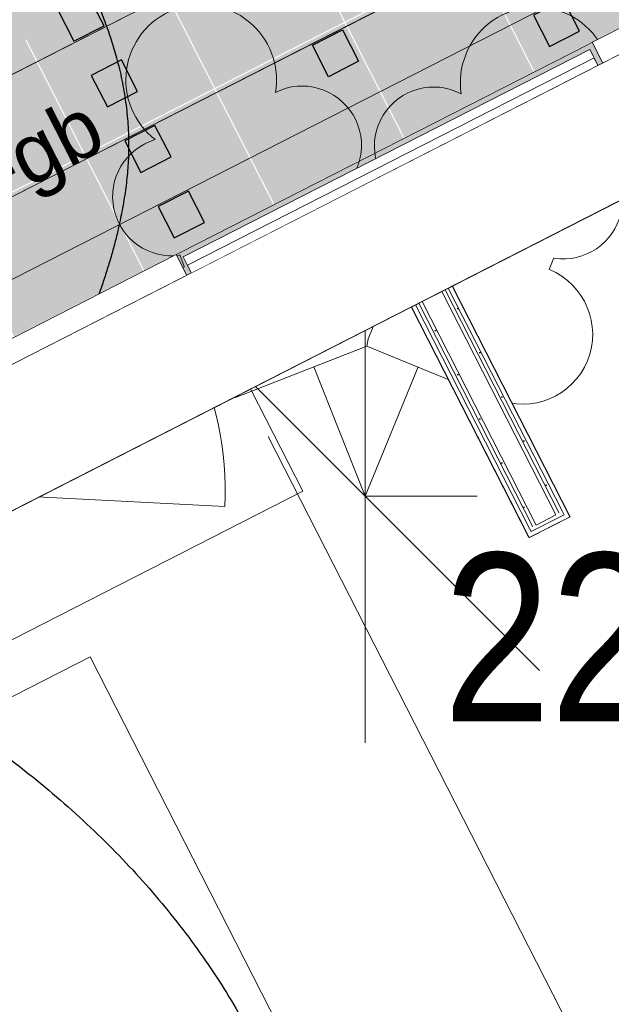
# Model space of a CAD drawing. Header units: metres. Extents: x 538891 to 1080079, y 6588829 to 13178720.
# Tile 689 of 1056: x 539899.06 to 539901.07, y 6589222.91 to 6589226.26. Entities that reach past the tile are written whole.
import ezdxf

# ---------------------------------------------------------------- set-up
doc = ezdxf.new("R2010")
doc.units = ezdxf.units.M
doc.header["$LTSCALE"] = 0.4
doc.header["$PDMODE"] = 1
doc.header["$PDSIZE"] = -2
for name, pattern in [('Dot & Dashed', [83.78472, 39.6875, -22.048611, 0, -22.048609]), ('Hidden Line', [48.902778, 35.277778, -13.625]), ('Triple Dashed', [92.604163, 66.145831, -26.458332])]:
    doc.linetypes.add(name, pattern=pattern)
for name, color, linetype in [('AR', 7, 'Continuous'), ('DENDRO', 7, 'Continuous'), ('GEO', 7, 'Continuous'), ('KINO_GRID', 7, 'Continuous'), ('KINO_PINNAKATTED 2', 7, 'Continuous'), ('KINO_TAIMESTIK', 7, 'Continuous')]:
    doc.layers.add(name, color=color, linetype=linetype)
doc.styles.add('Arial', font='arial.ttf')
doc.styles.add('Arial Narrow', font='ARIALN.TTF')
pattern_1 = [(0, (0, 0), (0, 0.075), [1e-05, -0.07499])]

# ---------------------------------------------------------------- blocks, each defined once
blk = doc.blocks.new('LEHTP2')
at = {"color": 252, "linetype": 'Continuous', "lineweight": 9, "true_color": 0x888888}
for p, q in [((-0.17, 1.98), (-0.2, 2.05)), ((0.2, 1.97), (0.23, 2.05)), ((-1.23, 1.56), (-1.26, 1.64)), ((1.25, 1.54), (1.28, 1.62)), ((-0.88, 0.67), (0.01, 1.02)), ((0.01, 1.02), (0.89, 0.66)), ((0, 0), (-0.35, 0.88)), ((0, 0), (0.36, 0.88)), ((0.76, 0), (0, 0))]:
    blk.add_line(p, q, dxfattribs=at)
at = {"color": 252, "linetype": 'Continuous', "lineweight": 9, "true_color": 0x888888, "flags": 128}
blk.add_lwpolyline([(0.01, 2.01), (-0.03, 1.86), (-0.03, 1.82), (-0.01, 1.76), (0.03, 1.69), (0.04, 1.65), (0.01, 1.58), (-0.04, 1.48), (-0.05, 1.43), (-0.04, 1.4), (-0.02, 1.34), (0.05, 1.22), (0.06, 1.18), (0.05, 1.14), (0.02, 1.07), (0.01, 1.02)], dxfattribs=at)
at = {"color": 252, "linetype": 'Continuous', "lineweight": 9, "true_color": 0x888888}
for centre, radius, start, end in [((-1.1142, 2.8284), 0.5116, 111.50269, 232.51731), ((-1.1142, 2.8284), 0.5116, 350.48556, 111.50017), ((1.1577, 2.8109), 0.5116, 67.6168, 188.63142), ((1.1577, 2.8109), 0.5116, 306.59966, 67.61428), ((-0.4286, 2.3838), 0.4031, 305.13446, 116.70496), ((0.4652, 2.3769), 0.4031, 62.41201, 233.98252), ((-1.3124, 2.0356), 0.4031, 106.29791, 277.86841), ((1.3437, 2.0152), 0.4031, 261.24856, 72.81907), ((0.008, 1.5348), 0.475, 66.76552, 111.50149), ((-1.0526, 1.1169), 0.475, 111.50143, 291.50036), ((1.0697, 1.1006), 0.475, 247.61661, 67.61554)]:
    blk.add_arc(centre, radius, start, end, dxfattribs=at)

msp = doc.modelspace()

# ---------------------------------------------------------------- hatches: boundary and pattern name
at = {"layer": 'KINO_PINNAKATTED 2', "linetype": 'Continuous', "lineweight": 0, "true_color": 0xdbccc4}
h = msp.add_hatch(color=254, dxfattribs=at)
h.paths.add_polyline_path([(539891.2993, 6589222.2148), (539890.4827, 6589223.8146), (539893.756, 6589225.4854), (539894.5726, 6589223.8855), (539900.852, 6589227.0905), (539897.435, 6589233.7851), (539894.3399, 6589232.2053), (539895.6855, 6589229.5689), (539892.4122, 6589227.8982), (539893.0168, 6589226.7136), (539886.7374, 6589223.5086), (539886.1328, 6589224.6932), (539879.7644, 6589221.4427), (539878.3297, 6589224.0337), (539875.2345, 6589222.4539), (539876.5802, 6589219.8175), (539860.659, 6589211.6913), (539874.2636, 6589185.0367), (539877.131, 6589186.5002), (539876.5066, 6589187.7237), (539892.6554, 6589195.9661), (539891.3314, 6589198.5601), (539896.5717, 6589201.2347), (539892.7166, 6589208.7877), (539890.6606, 6589207.7383), (539888.665, 6589211.648), (539890.7209, 6589212.6978), (539886.9868, 6589220.0137)])
h.paths.add_polyline_path([(539874.8061, 6589191.6182), (539887.632, 6589198.1646), (539881.1308, 6589210.9017), (539879.8309, 6589213.4492), (539883.0148, 6589215.0743), (539882.3193, 6589216.4371), (539872.7666, 6589211.5614), (539871.4664, 6589214.1087), (539865.0089, 6589210.8128)])

# ---------------------------------------------------------------- linework, layer by layer
at = {"layer": 'AR', "color": 250, "linetype": 'Continuous', "lineweight": 9, "true_color": 0x333333, "flags": 128}
msp.add_lwpolyline([(539893.5949, 6589194.9504), (539899.8386, 6589198.1372), (539891.2747, 6589214.9149), (539896.4144, 6589217.5383), (539894.0855, 6589222.1013), (539894.4239, 6589222.274), (539910.3228, 6589230.3888)], dxfattribs=at)
msp.add_lwpolyline([(539893.5949, 6589194.9504), (539899.8386, 6589198.1372), (539891.2747, 6589214.9149), (539896.4144, 6589217.5383), (539894.0855, 6589222.1013), (539894.4239, 6589222.274), (539910.3228, 6589230.3888)], dxfattribs=at)
msp.add_lwpolyline([(539893.5949, 6589194.9504), (539899.8386, 6589198.1372), (539891.2747, 6589214.9149), (539896.4144, 6589217.5383), (539894.0855, 6589222.1013), (539894.4239, 6589222.274), (539910.3228, 6589230.3888)], dxfattribs=at)
msp.add_lwpolyline([(539893.5949, 6589194.9504), (539899.8386, 6589198.1372), (539891.2747, 6589214.9149), (539896.4144, 6589217.5383), (539894.0855, 6589222.1013), (539894.4239, 6589222.274), (539910.3228, 6589230.3888)], dxfattribs=at)
msp.add_lwpolyline([(539893.5949, 6589194.9504), (539899.8386, 6589198.1372), (539891.2747, 6589214.9149), (539896.4144, 6589217.5383), (539894.0855, 6589222.1013), (539894.4239, 6589222.274), (539910.3228, 6589230.3888)], dxfattribs=at)
msp.add_lwpolyline([(539893.5949, 6589194.9504), (539899.8386, 6589198.1372), (539891.2747, 6589214.9149), (539896.4144, 6589217.5383), (539894.0855, 6589222.1013), (539894.4239, 6589222.274), (539910.3228, 6589230.3888)], dxfattribs=at)
at = {"layer": 'AR', "color": 253, "linetype": 'Continuous', "lineweight": 25, "true_color": 0xa3b799, "flags": 128}
msp.add_lwpolyline([(539908.1046, 6589229.216), (539900.5314, 6589225.3506), (539900.9313, 6589224.567), (539900.7932, 6589224.4965), (539900.3933, 6589225.2801), (539897.442, 6589223.7738), (539898.8968, 6589220.9236), (539900.8062, 6589217.1827), (539903.3089, 6589218.4601), (539902.7108, 6589219.6319), (539902.8488, 6589219.7024), (539903.0285, 6589219.3504), (539903.9905, 6589219.8413), (539904.4086, 6589219.022), (539904.2706, 6589218.9516), (539903.9207, 6589219.6371), (539903.0968, 6589219.2166), (539903.447, 6589218.5305), (539904.7609, 6589219.2012), (539911.4465, 6589222.6135), (539911.4687, 6589222.6249), (539910.6351, 6589224.2581), (539912.6614, 6589225.2924), (539910.9966, 6589228.5407)], dxfattribs=at)
at = {"layer": 'AR', "color": 7, "linetype": 'Continuous', "lineweight": 9, "flags": 128}
msp.add_lwpolyline([(539908.1046, 6589229.216), (539900.5314, 6589225.3506), (539900.9313, 6589224.567), (539900.7932, 6589224.4965), (539900.3933, 6589225.2801), (539897.442, 6589223.7738), (539898.8968, 6589220.9236), (539900.8062, 6589217.1827), (539903.3089, 6589218.4601), (539902.7108, 6589219.6319), (539902.8488, 6589219.7024), (539903.0285, 6589219.3504), (539903.9905, 6589219.8413), (539904.4086, 6589219.022), (539904.2706, 6589218.9516), (539903.9207, 6589219.6371), (539903.0968, 6589219.2166), (539903.447, 6589218.5305), (539904.7609, 6589219.2012), (539911.4465, 6589222.6135), (539911.4687, 6589222.6249), (539910.6351, 6589224.2581), (539912.6614, 6589225.2924), (539910.9966, 6589228.5407)], dxfattribs=at)
at = {"layer": 'AR', "color": 7, "linetype": 'Hidden Line', "lineweight": 9, "flags": 128}
msp.add_lwpolyline([(539900.0242, 6589224.6538), (539899.8242, 6589225.0458), (539898.6574, 6589224.4502), (539898.8574, 6589224.0583)], close=True, dxfattribs=at)
msp.add_lwpolyline([(539900.0242, 6589224.6538), (539899.8242, 6589225.0458), (539898.6574, 6589224.4502), (539898.8574, 6589224.0583)], close=True, dxfattribs=at)
at = {"layer": 'AR', "color": 254, "linetype": 'Continuous', "true_color": 0xe8e8e8}
msp.add_solid([(539899.6178, 6589225.4501), (539900.9984, 6589226.1548), (539899.6096, 6589225.4662), (539900.9902, 6589226.1708)], dxfattribs=at)
at = {"layer": 'DENDRO', "color": 25, "linetype": 'Continuous', "lineweight": 25, "true_color": 0x995f4c}
msp.add_open_spline([(539891.3712, 6589226.0661), (539891.3705, 6589226.0484), (539891.3698, 6589226.0307), (539891.3635, 6589225.7003), (539891.7095, 6589224.97), (539892.4179, 6589224.3943), (539893.0675, 6589224.0443), (539894.0924, 6589223.6915), (539895.3068, 6589223.5573), (539896.2815, 6589223.5892), (539897.1782, 6589223.7506), (539898.3153, 6589224.1561), (539899.1434, 6589224.875), (539899.3997, 6589225.4682), (539899.4534, 6589225.9633), (539899.2697, 6589226.4804), (539899.0261, 6589226.8538), (539898.4417, 6589227.4428), (539897.1486, 6589228.0131), (539895.9779, 6589228.2286), (539894.9948, 6589228.2663), (539894.0496, 6589228.1672), (539892.7943, 6589227.8308), (539891.7972, 6589227.1281), (539891.3955, 6589226.4306), (539891.3725, 6589226.1015), (539891.3718, 6589226.0838), (539891.3712, 6589226.0661)], degree=2, knots=[0, 0, 0, 0.002425, 0.002425, 0.047659, 0.092892, 0.138126, 0.18336, 0.228594, 0.273828, 0.319062, 0.364296, 0.40953, 0.454764, 0.499998, 0.545232, 0.590466, 0.6357, 0.680933, 0.726167, 0.771401, 0.816635, 0.861869, 0.907103, 0.952337, 0.997571, 0.997571, 1, 1, 1], dxfattribs=at)
at = {"layer": 'DENDRO', "color": 30, "linetype": 'Continuous', "lineweight": 25, "true_color": 0xff7f00}
msp.add_open_spline([(539903.0423, 6589227.3064), (539904.0622, 6589226.6874), (539905.3501, 6589224.5994), (539905.5409, 6589222.2209), (539904.5836, 6589220.1893), (539902.7346, 6589219.0489), (539900.4894, 6589219.1053), (539898.4497, 6589220.3434), (539897.1618, 6589222.4314), (539896.971, 6589224.8099), (539897.9283, 6589226.8415), (539899.7773, 6589227.9819), (539902.0225, 6589227.9255), (539903.0423, 6589227.3064)], degree=2, dxfattribs=at)
at = {"layer": 'DENDRO', "color": 82, "linetype": 'Continuous', "lineweight": 25, "true_color": 0x33cc00}
msp.add_open_spline([(539896.6663, 6589224.4293), (539896.6395, 6589224.426), (539896.6126, 6589224.4226), (539896.1098, 6589224.3544), (539895.0521, 6589223.8198), (539894.3427, 6589222.9377), (539893.9903, 6589222.1836), (539893.8203, 6589221.3073), (539893.8766, 6589220.3868), (539894.1593, 6589219.5194), (539894.8775, 6589218.4187), (539896.1184, 6589217.7018), (539897.0745, 6589217.5717), (539897.5175, 6589217.6135), (539897.9589, 6589217.6797), (539898.86, 6589218.0382), (539899.617, 6589218.7907), (539900.036, 6589219.4652), (539900.3047, 6589220.2878), (539900.3646, 6589221.1982), (539900.192, 6589222.1043), (539899.5971, 6589223.3263), (539898.3712, 6589224.2299), (539897.2232, 6589224.489), (539896.72, 6589224.436), (539896.6932, 6589224.4327), (539896.6663, 6589224.4293)], degree=2, knots=[0, 0, 0, 0.002527, 0.002527, 0.049905, 0.097283, 0.144661, 0.192039, 0.239417, 0.286795, 0.334173, 0.381551, 0.428929, 0.476307, 0.523685, 0.571064, 0.618442, 0.66582, 0.713198, 0.760576, 0.807954, 0.855332, 0.90271, 0.950088, 0.997466, 0.997466, 1, 1, 1], dxfattribs=at)
at = {"layer": 'KINO_GRID', "color": 254, "linetype": 'Continuous', "true_color": 0xe6e6e6}
msp.add_solid([(539897.5903, 6589225.8369), (539897.6358, 6589225.7478), (539900.6854, 6589227.4167), (539900.7309, 6589227.3276)], dxfattribs=at)
at = {"layer": 'KINO_PINNAKATTED 2', "color": 254, "linetype": 'Continuous', "true_color": 0xd4dae2}
for points in [[(539900.1677, 6589226.2495), (539900.6058, 6589226.4731), (539899.9686, 6589226.6396), (539900.4067, 6589226.8632)], [(539900.8103, 6589226.0813), (539901.2484, 6589226.3049), (539900.6112, 6589226.4714), (539901.0493, 6589226.695)], [(539899.7261, 6589226.0241), (539900.1642, 6589226.2477), (539899.527, 6589226.4142), (539899.9651, 6589226.6378)], [(539900.3687, 6589225.8558), (539900.8068, 6589226.0794), (539900.1696, 6589226.246), (539900.6076, 6589226.4696)], [(539899.2844, 6589225.7987), (539899.7225, 6589226.0223), (539899.0853, 6589226.1888), (539899.5234, 6589226.4124)], [(539899.927, 6589225.6304), (539900.3651, 6589225.854), (539899.7279, 6589226.0205), (539900.166, 6589226.2441)], [(539898.8428, 6589225.5733), (539899.2809, 6589225.7969), (539898.6437, 6589225.9634), (539899.0817, 6589226.187)], [(539899.4854, 6589225.405), (539899.9235, 6589225.6286), (539899.2862, 6589225.7951), (539899.7243, 6589226.0187)], [(539899.0437, 6589225.1796), (539899.4818, 6589225.4032), (539898.8446, 6589225.5697), (539899.2827, 6589225.7933)]]:
    msp.add_solid(points, dxfattribs=at)
at = {"layer": 'KINO_TAIMESTIK', "color": 181, "linetype": 'Continuous', "lineweight": 18, "true_color": 0x9f7fff}
for p, q in [((539900.236, 6589223.7997), (539900.236, 6589225.4743)), ((539899.644, 6589225.229), (539900.828, 6589224.045))]:
    msp.add_line(p, q, dxfattribs=at)

# ---------------------------------------------------------------- block references
at = {"layer": 'GEO', "color": 8, "true_color": 0x7d7d7d, "xscale": 0.5, "yscale": 0.5, "zscale": 0.5}
msp.add_blockref('LEHTP2', (539900.236, 6589224.637), dxfattribs=at)

# ---------------------------------------------------------------- texts
at = {"layer": 'DENDRO', "color": 250, "true_color": 0x333333, "insert": (539900.5014, 6589224.4432), "char_height": 0.57083, "width": 3.411447, "attachment_point": 1, "line_spacing_factor": 2.63829, "style": 'Arial Narrow'}
msp.add_mtext('222', dxfattribs=at)

# ---------------------------------------------------------------- next in the draw order: wipeouts: each hides what was drawn before it
at = {"color": 255, "linetype": 'Continuous', "lineweight": 5}
msp.add_wipeout([(539901.0129, 6589226.1263), (539900.9984, 6589226.1548), (539899.6178, 6589225.4501), (539899.6323, 6589225.4216)], dxfattribs=at).dxf.layer = 'AR'

# ---------------------------------------------------------------- next in the draw order: wipeouts: each hides what was drawn before it
msp.add_wipeout([(539899.6469, 6589225.3931), (539901.0274, 6589226.0978), (539901.0129, 6589226.1263), (539899.6323, 6589225.4216)], dxfattribs=at).dxf.layer = 'AR'

# ---------------------------------------------------------------- next in the draw order: wipeouts: each hides what was drawn before it
msp.add_wipeout([(539899.6469, 6589225.3931), (539899.6605, 6589225.3664), (539901.0411, 6589226.071), (539901.0274, 6589226.0978)], dxfattribs=at).dxf.layer = 'AR'

# ---------------------------------------------------------------- next in the draw order: wipeouts: each hides what was drawn before it
msp.add_wipeout([(539899.7451, 6589225.2007), (539899.7514, 6589225.1883), (539901.132, 6589225.8929), (539901.1256, 6589225.9054), (539901.0765, 6589226.0016), (539901.0411, 6589226.071), (539899.6605, 6589225.3664), (539899.696, 6589225.2969)], dxfattribs=at).dxf.layer = 'AR'

# ---------------------------------------------------------------- next in the draw order: wipeouts: each hides what was drawn before it
for points in [[(539900.5314, 6589225.3506), (539901.2275, 6589225.7059), (539901.2229, 6589225.7148), (539900.5268, 6589225.3595)], [(539900.3933, 6589225.2801), (539900.4067, 6589225.2869), (539900.4021, 6589225.2958), (539900.3888, 6589225.289)]]:
    msp.add_wipeout(points, dxfattribs=at).dxf.layer = 'AR'

# ---------------------------------------------------------------- next in the draw order: linework, layer by layer
at = {"layer": 'AR', "color": 7, "linetype": 'Continuous', "lineweight": 9}
msp.add_line((539900.4244, 6589225.3072), (539900.4132, 6589225.3015), dxfattribs=at)

# ---------------------------------------------------------------- next in the draw order: wipeouts: each hides what was drawn before it
at = {"color": 255, "linetype": 'Continuous', "lineweight": 5}
for points in [[(539900.518, 6589225.3437), (539900.5314, 6589225.3506), (539900.5268, 6589225.3595), (539900.5134, 6589225.3526)], [(539900.3933, 6589225.2801), (539900.3888, 6589225.289), (539899.8424, 6589225.0101), (539899.8469, 6589225.0012)]]:
    msp.add_wipeout(points, dxfattribs=at).dxf.layer = 'AR'

# ---------------------------------------------------------------- next in the draw order: linework, layer by layer
at = {"layer": 'AR', "color": 7, "linetype": 'Continuous', "lineweight": 9}
msp.add_line((539900.4132, 6589225.3015), (539900.4021, 6589225.2958), dxfattribs=at)

# ---------------------------------------------------------------- next in the draw order: wipeouts: each hides what was drawn before it
at = {"color": 255, "linetype": 'Continuous', "lineweight": 5}
msp.add_wipeout([(539900.5069, 6589225.3381), (539900.518, 6589225.3437), (539900.5134, 6589225.3526), (539900.5023, 6589225.347)], dxfattribs=at).dxf.layer = 'AR'

# ---------------------------------------------------------------- next in the draw order: hatches: boundary and pattern name
at = {"layer": 'AR', "linetype": 'Continuous', "lineweight": 9, "true_color": 0x6a6a6a}
h = msp.add_hatch(dxfattribs=at)
h.set_pattern_fill('STRUCTURAL_CONCRETE_0001', color=251, style=0, pattern_type=2)
h.set_pattern_definition([(90, (0, 0), (-0.6235383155, 0), [0.060000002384, -0.30000001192]), (90, (-0.3118, 0.18), (-0.6235383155, 0), [0.060000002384, -0.30000001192]), (150, (0, 0), (0.31176915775, 0.54000002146), [0.060000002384, -0.30000001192]), (150, (2e-17, 0.36), (0.31176915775, 0.54000002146), [0.060000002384, -0.30000001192]), (-150, (4e-18, 0.06), (-0.31176915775, 0.54000002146), [0.060000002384, -0.30000001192]), (-150, (3e-17, 0.42), (-0.31176915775, 0.54000002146), [0.060000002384, -0.30000001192]), (90, (-0.06, 4e-18), (-0.1200000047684, 0), [1e-05, -0.299990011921]), (90, (-0.06, 0.12001), (-0.1200000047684, 0), [1e-05, -0.299990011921]), (135, (-0.06, 0.06), (0.0848528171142, 0.0848528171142), [1e-05, -0.239990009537]), (135, (-0.12365, 0.12365), (0.0848528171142, 0.0848528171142), [1e-05, -0.239990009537])])
h.paths.add_polyline_path([(539899.7514, 6589225.1883), (539899.8424, 6589225.0101), (539901.2229, 6589225.7148), (539901.132, 6589225.8929)])

# ---------------------------------------------------------------- next in the draw order: linework, layer by layer
at = {"layer": 'AR', "color": 7, "linetype": 'Continuous', "lineweight": 9}
for p, q in [((539900.5023, 6589225.347), (539900.4912, 6589225.3413)), ((539900.4912, 6589225.3413), (539900.4244, 6589225.3072))]:
    msp.add_line(p, q, dxfattribs=at)
at = {"layer": 'AR', "color": 252, "linetype": 'Continuous', "true_color": 0x848484}
msp.add_solid([(539899.7514, 6589225.1883), (539899.8424, 6589225.0101), (539901.132, 6589225.8929), (539901.2229, 6589225.7148)], dxfattribs=at)

# ---------------------------------------------------------------- next in the draw order: wipeouts: each hides what was drawn before it
at = {"color": 255, "linetype": 'Continuous', "lineweight": 5}
for points in [[(539901.0062, 6589226.179), (539901.0926, 6589226.0098), (539901.0765, 6589226.0016), (539901.1256, 6589225.9054), (539901.1345, 6589225.9099), (539901.2364, 6589225.7104), (539902.3854, 6589226.2969), (539902.2835, 6589226.4964), (539902.2924, 6589226.5009), (539902.2433, 6589226.5971), (539902.2273, 6589226.5889), (539902.1409, 6589226.7582)], [(539898.4588, 6589224.8788), (539898.5452, 6589224.7096), (539898.5292, 6589224.7014), (539898.5783, 6589224.6052), (539898.5872, 6589224.6097), (539898.689, 6589224.4102), (539899.838, 6589224.9967), (539899.7362, 6589225.1962), (539899.7451, 6589225.2007), (539899.696, 6589225.2969), (539899.6799, 6589225.2887), (539899.5936, 6589225.458)]]:
    msp.add_wipeout(points, dxfattribs=at).dxf.layer = 'AR'

# ---------------------------------------------------------------- next in the draw order: hatches: boundary and pattern name
at = {"layer": 'AR', "linetype": 'Continuous', "lineweight": 0, "true_color": 0xe8e8e8}
for points in [[(539900.9902, 6589226.1708), (539900.9984, 6589226.1548), (539901.0765, 6589226.0016), (539901.0926, 6589226.0098), (539901.0062, 6589226.179)], [(539899.5936, 6589225.458), (539899.6799, 6589225.2887), (539899.696, 6589225.2969), (539899.6178, 6589225.4501), (539899.6096, 6589225.4662)]]:
    msp.add_hatch(color=254, dxfattribs=at).paths.add_polyline_path(points)

# ---------------------------------------------------------------- next in the draw order: linework, layer by layer
at = {"layer": 'AR', "color": 7, "linetype": 'Continuous', "lineweight": 9}
for p, q in [((539902.1409, 6589226.7582), (539901.0062, 6589226.179)), ((539900.9902, 6589226.1708), (539899.6096, 6589225.4662)), ((539900.9984, 6589226.1548), (539899.6178, 6589225.4501)), ((539900.9902, 6589226.1708), (539901.0062, 6589226.179)), ((539900.9902, 6589226.1708), (539901.0062, 6589226.179)), ((539900.9984, 6589226.1548), (539901.0765, 6589226.0016)), ((539901.0926, 6589226.0098), (539901.0062, 6589226.179)), ((539901.0926, 6589226.0098), (539901.0062, 6589226.179)), ((539901.0129, 6589226.1263), (539899.6323, 6589225.4216)), ((539901.0274, 6589226.0978), (539899.6469, 6589225.3931)), ((539901.0411, 6589226.071), (539899.6605, 6589225.3664)), ((539900.5023, 6589225.347), (539901.2229, 6589225.7148)), ((539900.5314, 6589225.3506), (539901.2275, 6589225.7059)), ((539899.5936, 6589225.458), (539898.4588, 6589224.8788)), ((539899.6096, 6589225.4662), (539899.5936, 6589225.458)), ((539899.6096, 6589225.4662), (539899.5936, 6589225.458)), ((539899.6799, 6589225.2887), (539899.5936, 6589225.458)), ((539899.6178, 6589225.4501), (539899.696, 6589225.2969)), ((539899.696, 6589225.2969), (539899.6799, 6589225.2887))]:
    msp.add_line(p, q, dxfattribs=at)

# ---------------------------------------------------------------- next in the draw order: wipeouts: each hides what was drawn before it
at = {"color": 255, "linetype": 'Continuous', "lineweight": 5}
msp.add_wipeout([(539899.8469, 6589225.0012), (539899.8424, 6589225.0101), (539899.7451, 6589225.2007), (539899.7362, 6589225.1962), (539899.838, 6589224.9967)], dxfattribs=at).dxf.layer = 'AR'

# ---------------------------------------------------------------- next in the draw order: linework, layer by layer
at = {"layer": 'AR', "color": 7, "linetype": 'Continuous', "lineweight": 9}
for p, q in [((539901.132, 6589225.8929), (539899.7514, 6589225.1883)), ((539899.696, 6589225.2969), (539899.7451, 6589225.2007)), ((539899.8424, 6589225.0101), (539900.4021, 6589225.2958)), ((539899.8469, 6589225.0012), (539900.3933, 6589225.2801)), ((539899.7451, 6589225.2007), (539899.7362, 6589225.1962)), ((539899.7362, 6589225.1962), (539899.838, 6589224.9967)), ((539899.8424, 6589225.0101), (539899.7451, 6589225.2007)), ((539899.838, 6589224.9967), (539898.689, 6589224.4102)), ((539899.8469, 6589225.0012), (539899.838, 6589224.9967)), ((539899.8469, 6589225.0012), (539899.838, 6589224.9967))]:
    msp.add_line(p, q, dxfattribs=at)

# ---------------------------------------------------------------- next in the draw order: wipeouts: each hides what was drawn before it
at = {"color": 255, "linetype": 'Continuous', "lineweight": 5}
for points in [[(539900.4957, 6589225.3324), (539900.5069, 6589225.3381), (539900.5023, 6589225.347), (539900.4912, 6589225.3413)], [(539899.7451, 6589225.2007), (539899.696, 6589225.2969), (539899.5935, 6589225.2446), (539899.6426, 6589225.1484)]]:
    msp.add_wipeout(points, dxfattribs=at).dxf.layer = 'AR'

# ---------------------------------------------------------------- next in the draw order: hatches: boundary and pattern name
at = {"layer": 'AR', "linetype": 'Continuous', "lineweight": 25, "true_color": 0x848484}
h = msp.add_hatch(dxfattribs=at)
h.set_pattern_fill('GYPSUM_0001', color=252, style=0, pattern_type=2)
h.set_pattern_definition(pattern_1)
h.paths.add_polyline_path([(539900.4957, 6589225.3324), (539900.5069, 6589225.3381), (539900.5023, 6589225.347), (539900.4912, 6589225.3413)])

# ---------------------------------------------------------------- next in the draw order: linework, layer by layer
at = {"layer": 'AR', "color": 7, "linetype": 'Continuous', "lineweight": 9}
for p, q in [((539899.6799, 6589225.2887), (539899.5936, 6589225.458)), ((539899.696, 6589225.2969), (539899.7451, 6589225.2007)), ((539899.696, 6589225.2969), (539899.7451, 6589225.2007)), ((539899.7362, 6589225.1962), (539899.838, 6589224.9967))]:
    msp.add_line(p, q, dxfattribs=at)

# ---------------------------------------------------------------- next in the draw order: wipeouts: each hides what was drawn before it
at = {"color": 255, "linetype": 'Continuous', "lineweight": 5}
msp.add_wipeout([(539899.6426, 6589225.1484), (539899.5935, 6589225.2446), (539898.6316, 6589224.7537), (539898.6807, 6589224.6575)], dxfattribs=at).dxf.layer = 'AR'

# ---------------------------------------------------------------- next in the draw order: linework, layer by layer
at = {"layer": 'AR', "color": 7, "linetype": 'Continuous', "lineweight": 9}
for p, q in [((539899.5935, 6589225.2446), (539899.696, 6589225.2969)), ((539898.6316, 6589224.7537), (539899.5935, 6589225.2446)), ((539899.6426, 6589225.1484), (539899.5935, 6589225.2446)), ((539899.7451, 6589225.2007), (539899.6426, 6589225.1484)), ((539899.6426, 6589225.1484), (539898.6807, 6589224.6575)), ((539898.6807, 6589224.6575), (539899.7593, 6589224.6017))]:
    msp.add_line(p, q, dxfattribs=at)
msp.add_arc((539898.6807, 6589224.6575), 1.08, 357.0398, 27.0398, dxfattribs=at)

# ---------------------------------------------------------------- next in the draw order: texts
at = {"layer": 'AR', "color": 7, "insert": (539898.0165, 6589225.3597), "char_height": 0.2, "attachment_point": 1, "rotation": 27.0398, "line_spacing_factor": 1.004016, "style": 'Arial'}
msp.add_mtext('VA-03-v-gb', dxfattribs=at)

# ---------------------------------------------------------------- next in the draw order: wipeouts: each hides what was drawn before it
at = {"color": 255, "linetype": 'Continuous', "lineweight": 5}
msp.add_wipeout([(539900.4289, 6589225.2983), (539900.4957, 6589225.3324), (539900.4912, 6589225.3413), (539900.4244, 6589225.3072)], dxfattribs=at).dxf.layer = 'AR'

# ---------------------------------------------------------------- next in the draw order: wipeouts: each hides what was drawn before it
msp.add_wipeout([(539900.4178, 6589225.2926), (539900.4289, 6589225.2983), (539900.4244, 6589225.3072), (539900.4132, 6589225.3015)], dxfattribs=at).dxf.layer = 'AR'

# ---------------------------------------------------------------- next in the draw order: hatches: boundary and pattern name
at = {"layer": 'AR', "linetype": 'Continuous', "lineweight": 25, "true_color": 0x848484}
h = msp.add_hatch(dxfattribs=at)
h.set_pattern_fill('GYPSUM_0001', color=252, style=0, pattern_type=2)
h.set_pattern_definition(pattern_1)
h.paths.add_polyline_path([(539900.4178, 6589225.2926), (539900.4289, 6589225.2983), (539900.4244, 6589225.3072), (539900.4132, 6589225.3015)])

# ---------------------------------------------------------------- next in the draw order: wipeouts: each hides what was drawn before it
at = {"color": 255, "linetype": 'Continuous', "lineweight": 5}
msp.add_wipeout([(539900.4067, 6589225.2869), (539900.4178, 6589225.2926), (539900.4132, 6589225.3015), (539900.4021, 6589225.2958)], dxfattribs=at).dxf.layer = 'AR'

# ---------------------------------------------------------------- next in the draw order: hatches: boundary and pattern name
at = {"layer": 'AR', "linetype": 'Continuous', "lineweight": 25, "true_color": 0x848484}
h = msp.add_hatch(dxfattribs=at)
h.set_pattern_fill('GYPSUM_0001', color=252, style=0, pattern_type=2)
h.set_pattern_definition(pattern_1)
h.paths.add_polyline_path([(539900.4067, 6589225.2869), (539900.4178, 6589225.2926), (539900.4132, 6589225.3015), (539900.4021, 6589225.2958)])

# ---------------------------------------------------------------- next in the draw order: wipeouts: each hides what was drawn before it
at = {"color": 255, "linetype": 'Continuous', "lineweight": 5}
msp.add_wipeout([(539900.7864, 6589224.5099), (539900.7998, 6589224.5167), (539900.4067, 6589225.2869), (539900.3933, 6589225.2801)], dxfattribs=at).dxf.layer = 'AR'

# ---------------------------------------------------------------- next in the draw order: wipeouts: each hides what was drawn before it
msp.add_wipeout([(539900.7941, 6589224.5278), (539900.8052, 6589224.5335), (539900.4178, 6589225.2926), (539900.4067, 6589225.2869)], dxfattribs=at).dxf.layer = 'AR'

# ---------------------------------------------------------------- next in the draw order: hatches: boundary and pattern name
at = {"layer": 'AR', "linetype": 'Continuous', "lineweight": 25, "true_color": 0x848484}
h = msp.add_hatch(dxfattribs=at)
h.set_pattern_fill('GYPSUM_0001', color=252, style=0, pattern_type=2)
h.set_pattern_definition(pattern_1)
h.paths.add_polyline_path([(539900.7941, 6589224.5278), (539900.8052, 6589224.5335), (539900.4178, 6589225.2926), (539900.4067, 6589225.2869)])

# ---------------------------------------------------------------- next in the draw order: wipeouts: each hides what was drawn before it
at = {"color": 255, "linetype": 'Continuous', "lineweight": 5}
msp.add_wipeout([(539900.4178, 6589225.2926), (539900.8052, 6589224.5335), (539900.8164, 6589224.5392), (539900.4289, 6589225.2983)], dxfattribs=at).dxf.layer = 'AR'

# ---------------------------------------------------------------- next in the draw order: hatches: boundary and pattern name
at = {"layer": 'AR', "linetype": 'Continuous', "lineweight": 25, "true_color": 0x848484}
h = msp.add_hatch(dxfattribs=at)
h.set_pattern_fill('GYPSUM_0001', color=252, style=0, pattern_type=2)
h.set_pattern_definition(pattern_1)
h.paths.add_polyline_path([(539900.4178, 6589225.2926), (539900.8052, 6589224.5335), (539900.8164, 6589224.5392), (539900.4289, 6589225.2983)])

# ---------------------------------------------------------------- next in the draw order: linework, layer by layer
at = {"layer": 'AR', "color": 7, "linetype": 'Continuous', "lineweight": 9}
msp.add_line((539900.4021, 6589225.2958), (539900.4067, 6589225.2869), dxfattribs=at)

# ---------------------------------------------------------------- next in the draw order: wipeouts: each hides what was drawn before it
at = {"color": 255, "linetype": 'Continuous', "lineweight": 5}
msp.add_wipeout([(539900.9313, 6589224.567), (539900.5314, 6589225.3506), (539900.518, 6589225.3437), (539900.9179, 6589224.5602)], dxfattribs=at).dxf.layer = 'AR'

# ---------------------------------------------------------------- next in the draw order: wipeouts: each hides what was drawn before it
msp.add_wipeout([(539900.9054, 6589224.5847), (539900.518, 6589225.3437), (539900.5069, 6589225.3381), (539900.8943, 6589224.579)], dxfattribs=at).dxf.layer = 'AR'

# ---------------------------------------------------------------- next in the draw order: hatches: boundary and pattern name
at = {"layer": 'AR', "linetype": 'Continuous', "lineweight": 25, "true_color": 0x848484}
h = msp.add_hatch(dxfattribs=at)
h.set_pattern_fill('GYPSUM_0001', color=252, style=0, pattern_type=2)
h.set_pattern_definition(pattern_1)
h.paths.add_polyline_path([(539900.9054, 6589224.5847), (539900.518, 6589225.3437), (539900.5069, 6589225.3381), (539900.8943, 6589224.579)])

# ---------------------------------------------------------------- next in the draw order: linework, layer by layer
at = {"layer": 'AR', "color": 7, "linetype": 'Continuous', "lineweight": 9}
msp.add_line((539900.9179, 6589224.5602), (539900.9313, 6589224.567), dxfattribs=at)

# ---------------------------------------------------------------- next in the draw order: wipeouts: each hides what was drawn before it
at = {"color": 255, "linetype": 'Continuous', "lineweight": 5}
msp.add_wipeout([(539900.4957, 6589225.3324), (539900.8832, 6589224.5733), (539900.8943, 6589224.579), (539900.5069, 6589225.3381)], dxfattribs=at).dxf.layer = 'AR'

# ---------------------------------------------------------------- next in the draw order: hatches: boundary and pattern name
at = {"layer": 'AR', "linetype": 'Continuous', "lineweight": 25, "true_color": 0x848484}
h = msp.add_hatch(dxfattribs=at)
h.set_pattern_fill('GYPSUM_0001', color=252, style=0, pattern_type=2)
h.set_pattern_definition(pattern_1)
h.paths.add_polyline_path([(539900.4957, 6589225.3324), (539900.8832, 6589224.5733), (539900.8943, 6589224.579), (539900.5069, 6589225.3381)])

# ---------------------------------------------------------------- next in the draw order: wipeouts: each hides what was drawn before it
at = {"color": 255, "linetype": 'Continuous', "lineweight": 5}
msp.add_wipeout([(539900.4289, 6589225.2983), (539900.8164, 6589224.5392), (539900.8832, 6589224.5733), (539900.4957, 6589225.3324)], dxfattribs=at).dxf.layer = 'AR'

# ---------------------------------------------------------------- next in the draw order: linework, layer by layer
at = {"layer": 'AR', "color": 7, "linetype": 'Continuous', "lineweight": 9}
for p, q in [((539900.5023, 6589225.347), (539900.4912, 6589225.3413)), ((539900.5069, 6589225.3381), (539900.5023, 6589225.347)), ((539900.9313, 6589224.567), (539900.5314, 6589225.3506)), ((539900.4912, 6589225.3413), (539900.4244, 6589225.3072)), ((539900.4957, 6589225.3324), (539900.4912, 6589225.3413)), ((539900.8832, 6589224.5733), (539900.4957, 6589225.3324)), ((539900.8943, 6589224.579), (539900.5069, 6589225.3381)), ((539900.9054, 6589224.5847), (539900.518, 6589225.3437)), ((539900.9054, 6589224.5847), (539900.518, 6589225.3437)), ((539900.3933, 6589225.2801), (539900.7864, 6589224.5099)), ((539900.4132, 6589225.3015), (539900.4021, 6589225.2958)), ((539900.4067, 6589225.2869), (539900.7941, 6589224.5278)), ((539900.4067, 6589225.2869), (539900.7941, 6589224.5278)), ((539900.4244, 6589225.3072), (539900.4132, 6589225.3015)), ((539900.4132, 6589225.3015), (539900.4178, 6589225.2926)), ((539900.4178, 6589225.2926), (539900.8052, 6589224.5335)), ((539900.4244, 6589225.3072), (539900.4289, 6589225.2983)), ((539900.4289, 6589225.2983), (539900.8164, 6589224.5392))]:
    msp.add_line(p, q, dxfattribs=at)

# ---------------------------------------------------------------- next in the draw order: wipeouts: each hides what was drawn before it
at = {"color": 255, "linetype": 'Continuous', "lineweight": 5}
msp.add_wipeout([(539900.9111, 6589224.5735), (539900.7864, 6589224.5099), (539900.7932, 6589224.4965), (539900.9179, 6589224.5602)], dxfattribs=at).dxf.layer = 'AR'

# ---------------------------------------------------------------- next in the draw order: wipeouts: each hides what was drawn before it
msp.add_wipeout([(539900.9054, 6589224.5847), (539900.7941, 6589224.5278), (539900.7998, 6589224.5167), (539900.9111, 6589224.5735)], dxfattribs=at).dxf.layer = 'AR'

# ---------------------------------------------------------------- next in the draw order: hatches: boundary and pattern name
at = {"layer": 'AR', "linetype": 'Continuous', "lineweight": 25, "true_color": 0x848484}
h = msp.add_hatch(dxfattribs=at)
h.set_pattern_fill('GYPSUM_0001', color=252, style=0, pattern_type=2)
h.set_pattern_definition(pattern_1)
h.paths.add_polyline_path([(539900.9054, 6589224.5847), (539900.7941, 6589224.5278), (539900.7998, 6589224.5167), (539900.9111, 6589224.5735)])

# ---------------------------------------------------------------- next in the draw order: linework, layer by layer
at = {"layer": 'AR', "color": 7, "linetype": 'Continuous', "lineweight": 9}
for p, q in [((539900.9111, 6589224.5735), (539900.9054, 6589224.5847)), ((539900.7932, 6589224.4965), (539900.9179, 6589224.5602)), ((539900.7998, 6589224.5167), (539900.9111, 6589224.5735)), ((539900.7998, 6589224.5167), (539900.9111, 6589224.5735)), ((539900.8832, 6589224.5733), (539900.8164, 6589224.5392)), ((539900.7932, 6589224.4965), (539900.7864, 6589224.5099)), ((539900.7998, 6589224.5167), (539900.7941, 6589224.5278))]:
    msp.add_line(p, q, dxfattribs=at)
at = {"layer": 'AR', "color": 7, "linetype": 'Continuous', "lineweight": 5}
for p in [(539900.9111, 6589224.5735), (539900.7998, 6589224.5167)]:
    msp.add_point(p, dxfattribs=at)

# ---------------------------------------------------------------- next in the draw order: wipeouts: each hides what was drawn before it
at = {"color": 255, "linetype": 'Continuous', "lineweight": 5}
msp.add_wipeout([(539908.0358, 6589229.6782), (539893.3149, 6589222.1647), (539893.3195, 6589222.1557), (539908.0404, 6589229.6693)], dxfattribs=at).dxf.layer = 'AR'

# ---------------------------------------------------------------- next in the draw order: wipeouts: each hides what was drawn before it
msp.add_wipeout([(539908.0404, 6589229.6693), (539893.3195, 6589222.1557), (539893.3877, 6589222.0221), (539908.1086, 6589229.5357)], dxfattribs=at).dxf.layer = 'AR'

# ---------------------------------------------------------------- next in the draw order: wipeouts: each hides what was drawn before it
msp.add_wipeout([(539908.1086, 6589229.5357), (539893.3877, 6589222.0221), (539893.4195, 6589221.9598), (539908.1404, 6589229.4734)], dxfattribs=at).dxf.layer = 'AR'

# ---------------------------------------------------------------- next in the draw order: wipeouts: each hides what was drawn before it
msp.add_wipeout([(539908.1404, 6589229.4734), (539893.4195, 6589221.9598), (539893.4209, 6589221.9571), (539908.1418, 6589229.4707)], dxfattribs=at).dxf.layer = 'AR'

# ---------------------------------------------------------------- next in the draw order: wipeouts: each hides what was drawn before it
msp.add_wipeout([(539893.5163, 6589221.7701), (539908.2372, 6589229.2836), (539908.2327, 6589229.2926), (539893.5118, 6589221.779)], dxfattribs=at).dxf.layer = 'AR'

# ---------------------------------------------------------------- next in the draw order: wipeouts: each hides what was drawn before it
msp.add_wipeout([(539908.1418, 6589229.4707), (539893.4209, 6589221.9571), (539893.5118, 6589221.779), (539908.2327, 6589229.2926)], dxfattribs=at).dxf.layer = 'AR'

# ---------------------------------------------------------------- next in the draw order: linework, layer by layer
at = {"layer": 'AR', "color": 251, "linetype": 'Triple Dashed', "lineweight": 9, "true_color": 0x575757}
msp.add_line((539928.7745, 6589168.2812), (539887.9296, 6589248.3062), dxfattribs=at)
at = {"layer": 'AR', "color": 7, "linetype": 'Hidden Line', "lineweight": 9}
for p, q in [((539908.5724, 6589230.9367), (539887.1958, 6589220.0261)), ((539908.5724, 6589230.9367), (539887.1958, 6589220.0261)), ((539908.5724, 6589230.9367), (539887.1958, 6589220.0261)), ((539908.5724, 6589230.9367), (539887.1958, 6589220.0261)), ((539908.5724, 6589230.9367), (539887.1958, 6589220.0261)), ((539908.2673, 6589230.781), (539887.1958, 6589220.0261)), ((539909.0701, 6589230.7754), (539887.6935, 6589219.8647)), ((539909.0701, 6589230.7754), (539887.6935, 6589219.8647)), ((539909.0701, 6589230.7754), (539887.6935, 6589219.8647)), ((539909.0701, 6589230.7754), (539887.6935, 6589219.8647)), ((539909.0701, 6589230.7754), (539887.6935, 6589219.8647)), ((539908.4355, 6589230.4514), (539887.6935, 6589219.8647))]:
    msp.add_line(p, q, dxfattribs=at)
at = {"layer": 'AR', "color": 7, "linetype": 'Continuous', "lineweight": 9}
for p, q in [((539906.9958, 6589230.132), (539892.8784, 6589222.9265)), ((539907.2777, 6589229.5798), (539893.1602, 6589222.3742))]:
    msp.add_line(p, q, dxfattribs=at)
at = {"layer": 'AR', "color": 251, "linetype": 'Continuous', "lineweight": 9, "true_color": 0x6a6a6a}
for p, q in [((539908.0358, 6589229.6782), (539893.3149, 6589222.1647)), ((539893.5163, 6589221.7701), (539908.2372, 6589229.2836))]:
    msp.add_line(p, q, dxfattribs=at)
at = {"layer": 'AR', "color": 7, "linetype": 'Dot & Dashed', "lineweight": 9}
for p, q in [((539899.3015, 6589224.0915), (539884.6399, 6589216.6082)), ((539901.7021, 6589219.3882), (539899.3015, 6589224.0915))]:
    msp.add_line(p, q, dxfattribs=at)
at = {"layer": 'AR', "color": 8, "linetype": 'Continuous', "lineweight": 25, "true_color": 0x808080, "flags": 128}
for points in [[(539899.1922, 6589226.2894), (539899.2468, 6589226.1825), (539899.3492, 6589226.2348), (539899.2946, 6589226.3417)], [(539900.8069, 6589226.2715), (539900.8614, 6589226.1646), (539900.9638, 6589226.2169), (539900.9093, 6589226.3238)], [(539900.1109, 6589226.0622), (539900.0564, 6589226.1691), (539900.1588, 6589226.2214), (539900.2133, 6589226.1145)], [(539899.3059, 6589226.0667), (539899.3604, 6589225.9598), (539899.4629, 6589226.0121), (539899.4083, 6589226.119)], [(539899.4195, 6589225.8441), (539899.4741, 6589225.7372), (539899.5765, 6589225.7895), (539899.522, 6589225.8963)], [(539899.5332, 6589225.6214), (539899.5877, 6589225.5145), (539899.6902, 6589225.5668), (539899.6356, 6589225.6737)]]:
    msp.add_lwpolyline(points, close=True, dxfattribs=at)
at = {"layer": 'AR', "color": 9, "linetype": 'Continuous', "true_color": 0xc0c0c0}
for points in [[(539899.1922, 6589226.2894), (539899.2468, 6589226.1825), (539899.2946, 6589226.3417), (539899.3492, 6589226.2348)], [(539900.8069, 6589226.2715), (539900.8614, 6589226.1646), (539900.9093, 6589226.3238), (539900.9638, 6589226.2169)], [(539900.1109, 6589226.0622), (539900.2133, 6589226.1145), (539900.0564, 6589226.1691), (539900.1588, 6589226.2214)], [(539899.3059, 6589226.0667), (539899.3604, 6589225.9598), (539899.4083, 6589226.119), (539899.4629, 6589226.0121)], [(539899.4195, 6589225.8441), (539899.4741, 6589225.7372), (539899.522, 6589225.8963), (539899.5765, 6589225.7895)], [(539899.5332, 6589225.6214), (539899.5877, 6589225.5145), (539899.6356, 6589225.6737), (539899.6902, 6589225.5668)]]:
    msp.add_solid(points, dxfattribs=at)

doc.saveas('drawing.dxf')
